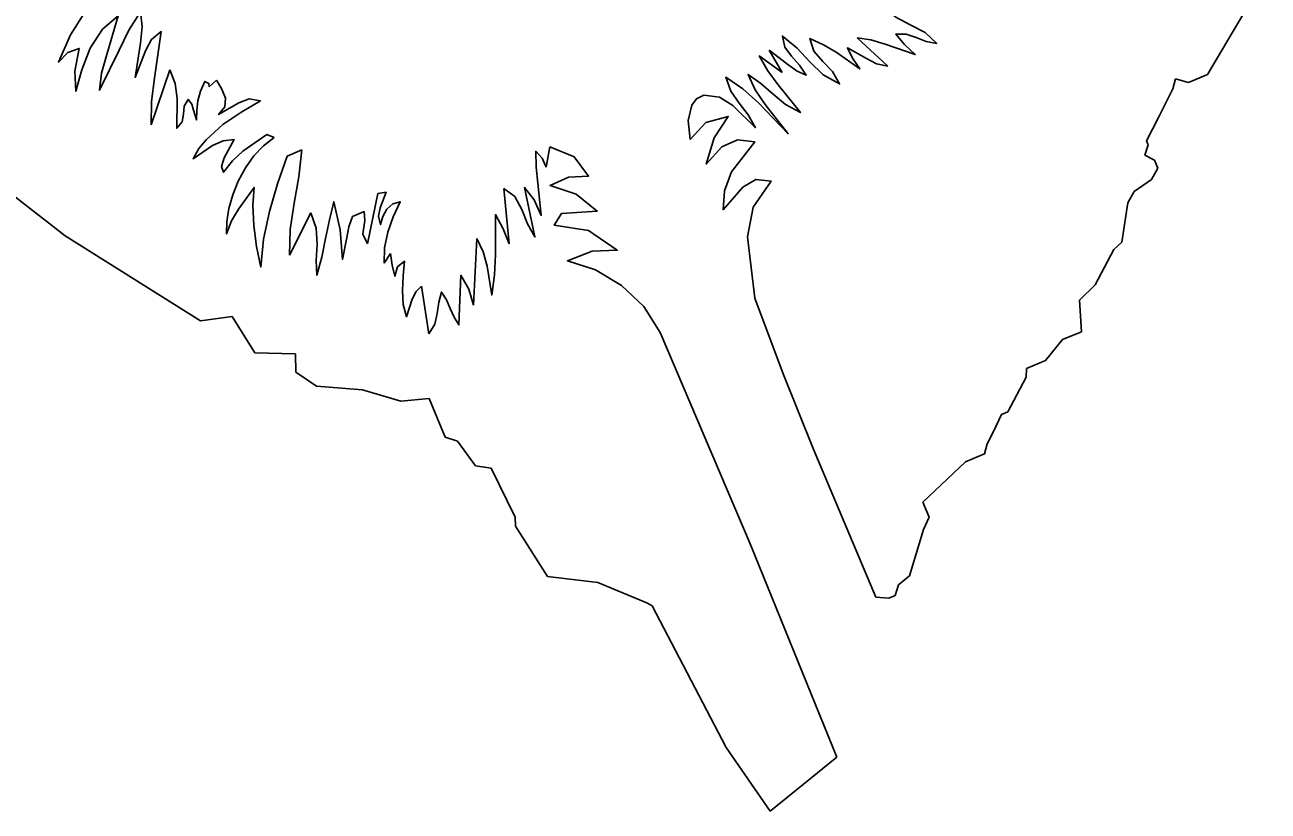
# Model space of a CAD drawing. Extents: x 1581789 to 1622364, y 1043167 to 1103486.
# Drawn here: x 1615563.056 to 1615566.134, y 1083087.704 to 1083089.651 of the extents above; entities that cross this region are included whole.
import ezdxf

# ---------------------------------------------------------------- set-up
doc = ezdxf.new("R2010")
doc.units = 0
doc.layers.add('RD_PD_PatLn2', color=7, linetype='Continuous')

msp = doc.modelspace()

# ---------------------------------------------------------------- linework, layer by layer
at = {"layer": 'RD_PD_PatLn2'}
for p, q in [((1615565.9845, 1083089.5282), (1615566.1342, 1083089.7826)), ((1615565.1163, 1083089.6188), (1615565.1924, 1083089.5489)), ((1615564.8992, 1083089.5879), (1615564.9312, 1083089.5326)), ((1615563.415, 1083089.5397), (1615563.3687, 1083089.4031)), ((1615563.5308, 1083089.5139), (1615563.5125, 1083089.4973)), ((1615565.8984, 1083089.4923), (1615565.9052, 1083089.5175)), ((1615565.9052, 1083089.5175), (1615565.9368, 1083089.5083)), ((1615565.9368, 1083089.5083), (1615565.9845, 1083089.5282)), ((1615565.8631, 1083089.4217), (1615565.8984, 1083089.4923)), ((1615564.6984, 1083089.4137), (1615564.7034, 1083089.367)), ((1615565.8328, 1083089.3635), (1615565.8631, 1083089.4217)), ((1615563.6732, 1083089.3724), (1615563.6554, 1083089.3795)), ((1615564.3559, 1083089.3491), (1615564.3464, 1083089.2982)), ((1615565.8286, 1083089.3286), (1615565.8368, 1083089.354)), ((1615565.8368, 1083089.354), (1615565.8328, 1083089.3635)), ((1615563.7421, 1083089.3412), (1615563.7052, 1083089.3258)), ((1615565.8526, 1083089.3162), (1615565.8286, 1083089.3286)), ((1615565.8609, 1083089.2961), (1615565.8526, 1083089.3162)), ((1615565.8452, 1083089.2679), (1615565.8609, 1083089.2961)), ((1615565.8025, 1083089.2379), (1615565.8452, 1083089.2679)), ((1615563.0066, 1083089.2451), (1615563.1557, 1083089.1281)), ((1615563.9301, 1083089.2332), (1615563.904, 1083089.1086)), ((1615564.2416, 1083089.2455), (1615564.2554, 1083089.1083)), ((1615565.7871, 1083089.2098), (1615565.8025, 1083089.2379)), ((1615565.7721, 1083089.113), (1615565.7871, 1083089.2098)), ((1615563.7636, 1083089.1855), (1615563.7112, 1083089.0807)), ((1615563.1557, 1083089.1281), (1615563.4909, 1083088.9178)), ((1615564.1754, 1083089.1219), (1615564.1664, 1083088.9571)), ((1615565.7523, 1083089.0946), (1615565.7721, 1083089.113)), ((1615563.9611, 1083089.085), (1615563.9459, 1083089.0607)), ((1615565.706, 1083089.0074), (1615565.7523, 1083089.0946)), ((1615565.6674, 1083088.969), (1615565.706, 1083089.0074)), ((1615564.0565, 1083088.8861), (1615564.0384, 1083089.0035)), ((1615565.6721, 1083088.8911), (1615565.6674, 1083088.969)), ((1615563.4909, 1083088.9178), (1615563.5692, 1083088.9284)), ((1615563.5692, 1083088.9284), (1615563.6254, 1083088.8384)), ((1615565.625, 1083088.8715), (1615565.6721, 1083088.8911)), ((1615565.5827, 1083088.8196), (1615565.625, 1083088.8715)), ((1615563.6254, 1083088.8384), (1615563.7261, 1083088.8359)), ((1615563.7261, 1083088.8359), (1615563.7267, 1083088.791)), ((1615563.7267, 1083088.791), (1615563.7783, 1083088.7558)), ((1615565.5353, 1083088.7782), (1615565.5362, 1083088.8003)), ((1615565.5362, 1083088.8003), (1615565.5827, 1083088.8196)), ((1615565.4897, 1083088.6925), (1615565.5353, 1083088.7782)), ((1615563.7783, 1083088.7558), (1615563.8923, 1083088.7473)), ((1615563.8923, 1083088.7473), (1615563.9865, 1083088.7187)), ((1615563.9865, 1083088.7187), (1615564.0569, 1083088.7256)), ((1615564.0569, 1083088.7256), (1615564.0969, 1083088.6296)), ((1615565.454, 1083088.644), (1615565.4741, 1083088.6859)), ((1615565.4741, 1083088.6859), (1615565.4897, 1083088.6925)), ((1615565.4389, 1083088.6135), (1615565.454, 1083088.644)), ((1615564.0969, 1083088.6296), (1615564.1275, 1083088.6203)), ((1615564.1275, 1083088.6203), (1615564.1715, 1083088.5588)), ((1615565.4319, 1083088.5886), (1615565.4389, 1083088.6135)), ((1615565.3848, 1083088.569), (1615565.4319, 1083088.5886)), ((1615564.1715, 1083088.5588), (1615564.2106, 1083088.5534)), ((1615564.2106, 1083088.5534), (1615564.27, 1083088.4316)), ((1615565.2796, 1083088.4688), (1615565.3848, 1083088.569)), ((1615565.2952, 1083088.4313), (1615565.2796, 1083088.4688)), ((1615564.27, 1083088.4316), (1615564.2704, 1083088.4097)), ((1615565.2809, 1083088.4015), (1615565.2952, 1083088.4313)), ((1615564.2704, 1083088.4097), (1615564.3502, 1083088.2848)), ((1615565.2462, 1083088.2863), (1615565.2809, 1083088.4015)), ((1615564.3502, 1083088.2848), (1615564.4749, 1083088.2699)), ((1615564.4749, 1083088.2699), (1615564.5973, 1083088.2187)), ((1615565.219, 1083088.2638), (1615565.2462, 1083088.2863)), ((1615565.195, 1083088.2314), (1615565.211, 1083088.2381)), ((1615565.211, 1083088.2381), (1615565.219, 1083088.2638)), ((1615564.5973, 1083088.2187), (1615564.6088, 1083088.2119)), ((1615564.6088, 1083088.2119), (1615564.7924, 1083087.8612)), ((1615565.163, 1083088.2336), (1615565.195, 1083088.2314)), ((1615564.7924, 1083087.8612), (1615564.9013, 1083087.7036)), ((1615564.9013, 1083087.7036), (1615565.0661, 1083087.8376))]:
    msp.add_line(p, q, dxfattribs=at)
for points in [[(1615563.3687, 1083089.4031), (1615563.3695, 1083089.4608), (1615563.3765, 1083089.5186), (1615563.3938, 1083089.6342), (1615563.3693, 1083089.6149), (1615563.3543, 1083089.5867), (1615563.3291, 1083089.5206), (1615563.3426, 1083089.6053), (1615563.3467, 1083089.6467), (1615563.3425, 1083089.6836), (1615563.3135, 1083089.6379), (1615563.2894, 1083089.5882), (1615563.2407, 1083089.4892), (1615563.2455, 1083089.5316), (1615563.2591, 1083089.5777), (1615563.2872, 1083089.6732), (1615563.248, 1083089.6399), (1615563.218, 1083089.5931), (1615563.1966, 1083089.5398), (1615563.182, 1083089.4864), (1615563.1793, 1083089.5362), (1615563.1904, 1083089.5928), (1615563.1625, 1083089.5826), (1615563.1392, 1083089.5588), (1615563.1689, 1083089.6261), (1615563.208, 1083089.6875)], [(1615565.3484, 1083089.6789), (1615565.2663, 1083089.6913), (1615565.2254, 1083089.6959), (1615565.1846, 1083089.6941), (1615565.2121, 1083089.6698), (1615565.2483, 1083089.6513), (1615565.2852, 1083089.632), (1615565.3138, 1083089.6049), (1615565.2876, 1083089.6099), (1615565.2629, 1083089.6198), (1615565.2383, 1083089.6276), (1615565.2123, 1083089.6277), (1615565.2343, 1083089.6025), (1615565.2604, 1083089.5773), (1615565.1861, 1083089.603), (1615565.1504, 1083089.6142), (1615565.1163, 1083089.6188)], [(1615565.1924, 1083089.5489), (1615565.1648, 1083089.5544), (1615565.1397, 1083089.5678), (1615565.0924, 1083089.594), (1615565.1052, 1083089.5683), (1615565.1231, 1083089.5418), (1615565.0643, 1083089.5834), (1615565.0333, 1083089.6015), (1615564.9994, 1083089.617), (1615565.0093, 1083089.5854), (1615565.0313, 1083089.5602), (1615565.0559, 1083089.5351), (1615565.0732, 1083089.5047), (1615565.0326, 1083089.5276), (1615564.9996, 1083089.5593), (1615564.968, 1083089.5935), (1615564.9315, 1083089.623), (1615564.9374, 1083089.5959), (1615564.9541, 1083089.5732), (1615564.974, 1083089.5512), (1615564.9902, 1083089.5262), (1615564.9678, 1083089.5359), (1615564.945, 1083089.5532), (1615564.8992, 1083089.5879)], [(1615564.9312, 1083089.5326), (1615564.8743, 1083089.5739), (1615564.8952, 1083089.5368), (1615564.9212, 1083089.5021), (1615564.9761, 1083089.4336), (1615564.9395, 1083089.4538), (1615564.9086, 1083089.4795), (1615564.8784, 1083089.506), (1615564.8465, 1083089.5281), (1615564.864, 1083089.4902), (1615564.8893, 1083089.4538), (1615564.9455, 1083089.3812), (1615564.8725, 1083089.4577), (1615564.8339, 1083089.4925), (1615564.7912, 1083089.5213), (1615564.8043, 1083089.487), (1615564.8247, 1083089.4572), (1615564.8469, 1083089.4282), (1615564.8649, 1083089.3963), (1615564.8087, 1083089.4513), (1615564.7758, 1083089.4715), (1615564.7373, 1083089.4772), (1615564.7187, 1083089.468), (1615564.707, 1083089.4519), (1615564.6984, 1083089.4137)], [(1615563.5125, 1083089.4973), (1615563.5114, 1083089.5059), (1615563.5015, 1083089.5107), (1615563.4912, 1083089.4869), (1615563.4846, 1083089.4629), (1615563.4814, 1083089.4392), (1615563.4811, 1083089.4156), (1615563.4734, 1083089.4395), (1615563.4693, 1083089.4544), (1615563.46, 1083089.4664), (1615563.4502, 1083089.4493), (1615563.4485, 1083089.4298), (1615563.4454, 1083089.4105), (1615563.4319, 1083089.3951), (1615563.4331, 1083089.4686), (1615563.4279, 1083089.5054), (1615563.415, 1083089.5397)], [(1615563.6554, 1083089.3795), (1615563.5959, 1083089.3385), (1615563.57, 1083089.314), (1615563.5478, 1083089.2859), (1615563.5428, 1083089.3005), (1615563.5498, 1083089.3218), (1615563.5739, 1083089.3672), (1615563.5466, 1083089.3634), (1615563.5201, 1083089.3524), (1615563.4724, 1083089.3195), (1615563.487, 1083089.3444), (1615563.5045, 1083089.3665), (1615563.5461, 1083089.4044), (1615563.5928, 1083089.4354), (1615563.6391, 1083089.463), (1615563.6112, 1083089.4676), (1615563.5857, 1083089.4577), (1615563.5356, 1083089.4289), (1615563.5511, 1083089.448), (1615563.5523, 1083089.4694), (1615563.544, 1083089.492), (1615563.5308, 1083089.5139)], [(1615564.7034, 1083089.367), (1615564.7419, 1083089.409), (1615564.7973, 1083089.4242), (1615564.7623, 1083089.3713), (1615564.7432, 1083089.306), (1615564.7816, 1083089.349), (1615564.8205, 1083089.3659), (1615564.8632, 1083089.3613), (1615564.8059, 1083089.2866), (1615564.7883, 1083089.2402), (1615564.7849, 1083089.193), (1615564.8337, 1083089.2491), (1615564.8655, 1083089.2681), (1615564.9037, 1083089.2641), (1615564.859, 1083089.1996), (1615564.8452, 1083089.126), (1615564.8634, 1083088.974), (1615564.9337, 1083088.787), (1615565.0077, 1083088.6015), (1615565.163, 1083088.2336)], [(1615563.7052, 1083089.3258), (1615563.6812, 1083089.257), (1615563.6613, 1083089.1884), (1615563.6469, 1083089.1199), (1615563.6401, 1083089.0511), (1615563.6292, 1083089.1017), (1615563.6225, 1083089.1542), (1615563.6204, 1083089.2042), (1615563.6233, 1083089.2484), (1615563.5845, 1083089.1943), (1615563.5677, 1083089.1653), (1615563.5553, 1083089.1334), (1615563.5556, 1083089.1639), (1615563.5609, 1083089.1964), (1615563.5705, 1083089.2304), (1615563.5844, 1083089.264), (1615563.6019, 1083089.2965), (1615563.623, 1083089.3263), (1615563.6468, 1083089.3517), (1615563.6732, 1083089.3724)], [(1615565.0661, 1083087.8376), (1615564.8515, 1083088.3653), (1615564.6291, 1083088.8891), (1615564.5885, 1083088.9534), (1615564.5333, 1083089.0055), (1615564.4685, 1083089.0439), (1615564.3994, 1083089.0668), (1615564.4607, 1083089.0905), (1615564.5226, 1083089.0928), (1615564.4513, 1083089.1418), (1615564.3665, 1083089.1545), (1615564.385, 1083089.1839), (1615564.4731, 1083089.1899), (1615564.4207, 1083089.2316), (1615564.3562, 1083089.2531), (1615564.4021, 1083089.2737), (1615564.4515, 1083089.2766), (1615564.4162, 1083089.324), (1615564.3559, 1083089.3491)], [(1615563.7112, 1083089.0807), (1615563.7128, 1083089.1445), (1615563.7227, 1083089.2093), (1615563.7344, 1083089.2748), (1615563.7421, 1083089.3412)], [(1615564.3464, 1083089.2982), (1615564.3365, 1083089.3211), (1615564.3208, 1083089.3381), (1615564.3222, 1083089.2982), (1615564.3264, 1083089.2588), (1615564.3346, 1083089.1792), (1615564.3167, 1083089.2179), (1615564.2931, 1083089.2485), (1615564.3189, 1083089.1257), (1615564.3004, 1083089.1581), (1615564.2862, 1083089.194), (1615564.2691, 1083089.2255), (1615564.2416, 1083089.2455)], [(1615563.9459, 1083089.0607), (1615563.9466, 1083089.0989), (1615563.9544, 1083089.1375), (1615563.9681, 1083089.1757), (1615563.9855, 1083089.2129), (1615563.9669, 1083089.2081), (1615563.9524, 1083089.1944), (1615563.9423, 1083089.1761), (1615563.9367, 1083089.1565), (1615563.9316, 1083089.1775), (1615563.9354, 1083089.1978), (1615563.9505, 1083089.2362), (1615563.9301, 1083089.2332)], [(1615563.904, 1083089.1086), (1615563.8931, 1083089.1322), (1615563.8974, 1083089.1661), (1615563.8959, 1083089.1886), (1615563.8668, 1083089.1761), (1615563.8582, 1083089.1509), (1615563.8535, 1083089.124), (1615563.8424, 1083089.0699), (1615563.8366, 1083089.143), (1615563.8208, 1083089.2129), (1615563.8098, 1083089.1683), (1615563.8006, 1083089.1218), (1615563.7914, 1083089.0754), (1615563.7789, 1083089.0308), (1615563.7775, 1083089.0671), (1615563.78, 1083089.1071), (1615563.7776, 1083089.1476), (1615563.7636, 1083089.1855)], [(1615564.2554, 1083089.1083), (1615564.2401, 1083089.146), (1615564.2216, 1083089.1809), (1615564.2213, 1083089.0818), (1615564.2184, 1083089.0315), (1615564.2121, 1083088.9816), (1615564.2007, 1083089.0534), (1615564.1907, 1083089.0886), (1615564.1754, 1083089.1219)], [(1615564.0384, 1083089.0035), (1615564.0249, 1083088.9907), (1615564.0146, 1083088.9712), (1615564.0012, 1083088.928), (1615563.9928, 1083088.9585), (1615563.9906, 1083088.9933), (1615563.9924, 1083089.0298), (1615563.9963, 1083089.0654), (1615563.9785, 1083089.0518), (1615563.9721, 1083089.0282), (1615563.9655, 1083089.0554), (1615563.9611, 1083089.085)], [(1615564.1664, 1083088.9571), (1615564.1553, 1083088.9966), (1615564.1356, 1083089.031), (1615564.1308, 1083088.908), (1615564.1189, 1083088.9272), (1615564.1091, 1083088.9488), (1615564.0996, 1083088.9701), (1615564.0876, 1083088.9893), (1615564.0805, 1083088.9639), (1615564.0768, 1083088.9364), (1615564.0707, 1083088.9093), (1615564.0565, 1083088.8861)]]:
    msp.add_lwpolyline(points, dxfattribs=at)

doc.saveas('drawing.dxf')
